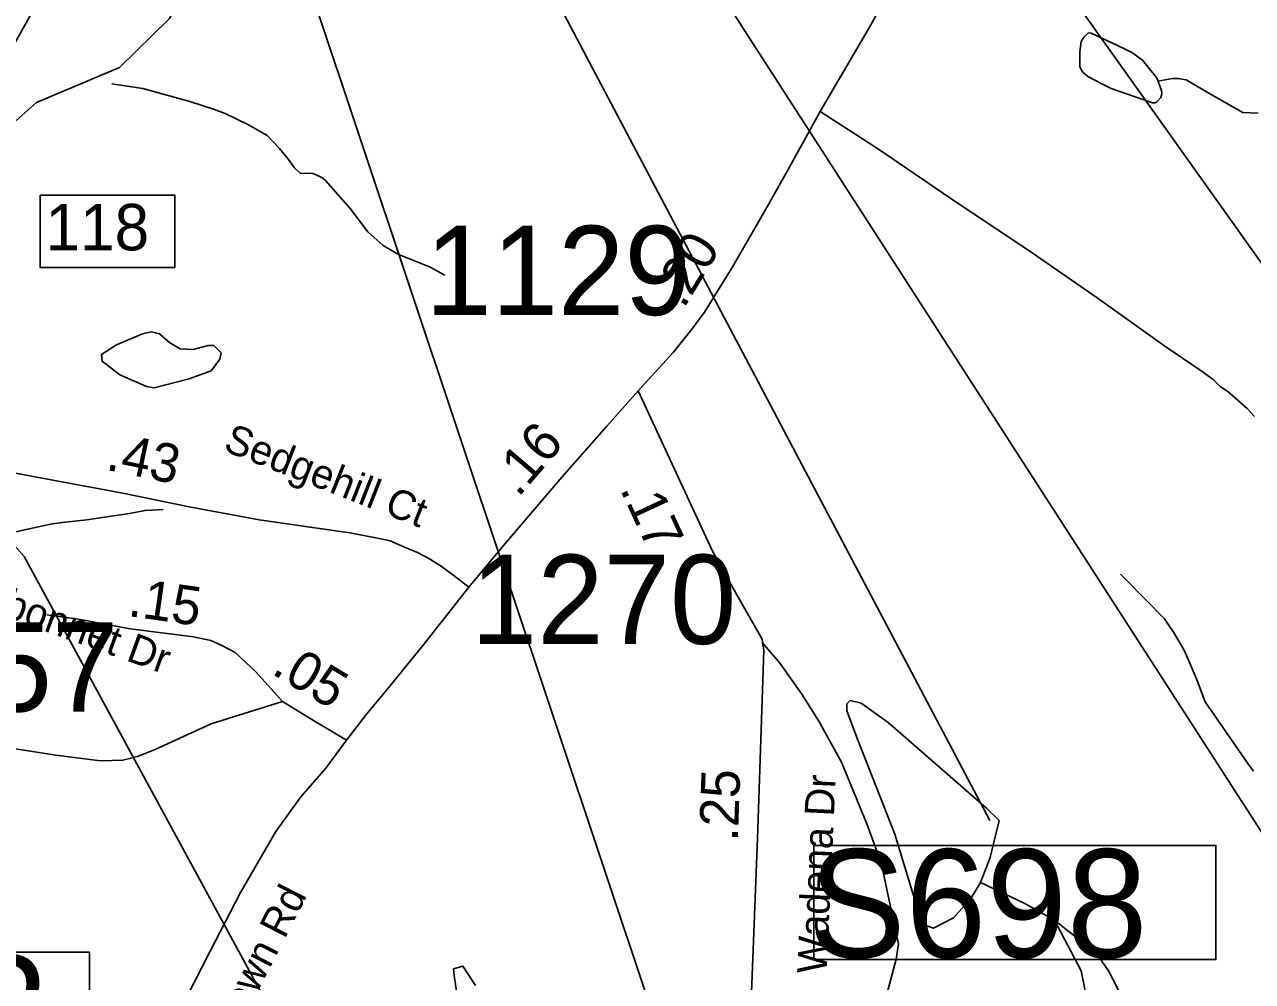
# Model space of a CAD drawing. Extents: x 1662474 to 1856135, y 779280 to 917889.
# Drawn here: x 1740276 to 1744239, y 812561 to 815651 of the extents above; entities that cross this region are included whole.
import ezdxf

# ---------------------------------------------------------------- set-up
doc = ezdxf.new("R2010")
doc.units = 0
for name, color, linetype in [('Cogo Default Point CELL', 7, 'Continuous'), ('Exist Hydrographic Misc Water Feature', 7, 'Continuous'), ('Exist Hydrographic Pond Under 1500 Sq Ft', 7, 'Continuous'), ('Exist Road Non-System Type 51', 7, 'Continuous'), ('Exist Road Non-System Type 51 Label', 7, 'Continuous'), ('Exist Road Primary Interstate Divided Center Attributed', 7, 'Continuous'), ('Exist Road Primary Interstate Interchange CELL', 7, 'Continuous'), ('Exist Road Primary Interstate Structure Ovrhead Sign CELL', 7, 'Continuous'), ('Exist Road Primary Interstate Structure Standard Bridge Number Label', 7, 'Continuous'), ('Exist Road Primary NC Structure Ovrhead Sign Number Label', 7, 'Continuous'), ('Exist Road Secondary Mileage Tenths English Label', 7, 'Continuous'), ('Exist Road Secondary Type 51 Attributed', 7, 'Continuous'), ('Exist Road Secondary Type 51 Label', 7, 'Continuous'), ('Prop DGN Element Guardrail', 7, 'Continuous')]:
    doc.layers.add(name, color=color, linetype=linetype)

msp = doc.modelspace()

# ---------------------------------------------------------------- linework, layer by layer
at = {"layer": 'Exist Hydrographic Misc Water Feature'}
for points in [[(1740172.7, 815274.5), (1740314.8, 815399.7), (1740582.8, 815512.3), (1740742.7, 815669.9), (1741115.7, 816299.1), (1741216.8, 816408.7)], [(1743933.9, 815468.2), (1743980.5, 815477.2), (1743998.7, 815477.1), (1744024.6, 815472.8), (1744048.3, 815458.6), (1744118.3, 815418.1), (1744207.9, 815367.3), (1744257.7, 815364.8)], [(1740558.2, 815459.4), (1740658, 815444.5), (1740809.8, 815403.1), (1740885.6, 815378.4), (1740923.6, 815364), (1740999, 815327.3), (1741058.7, 815292.7), (1741098.5, 815250.8), (1741127.8, 815215.6), (1741147.7, 815188.5), (1741165.3, 815171), (1741207.4, 815169.9)], [(1741632.8, 814842.2), (1741583, 814868.7), (1741481.3, 814909.6), (1741433.5, 814937.9), (1741383.9, 814982.4), (1741326.5, 815056.9), (1741247.1, 815147.5), (1741235.2, 815157.6), (1741207.4, 815169.9)], [(1739004.7, 814073.8), (1739074.6, 814065.1), (1739156.6, 814064.4), (1739292.4, 814049.1), (1739348.4, 814028.5), (1739426.1, 814001.8), (1739474, 813985.3), (1739521.8, 813974.9), (1739595.8, 813970.2), (1739661.9, 813969.5), (1739849.9, 813967.7), (1740011.9, 813968.2), (1740090, 813977.5), (1740142.3, 813989), (1740212.4, 814004.4), (1740266.6, 814017.9), (1740364.8, 814038.9), (1740406.8, 814044.5), (1740477, 814051.8), (1740615.2, 814072.6), (1740665.2, 814082), (1740723.2, 814085.5)], [(1744242.3, 813240.4), (1744224.5, 813264.6), (1744086.1, 813463.8), (1744078.3, 813483.8), (1744062.7, 813528), (1744039.1, 813584.1), (1744019.4, 813628.3), (1743984, 813688.7), (1743954.2, 813732.9), (1743829.4, 813860), (1743813.4, 813876.2)], [(1743599.8, 812758.6), (1743501.7, 812814), (1743361.4, 812880.7)]]:
    msp.add_lwpolyline(points, dxfattribs=at)
at = {"layer": 'Exist Hydrographic Pond Under 1500 Sq Ft'}
for points in [[(1743933.2, 815470.1), (1743945.1, 815438), (1743946.9, 815428), (1743942.8, 815415.9), (1743930.5, 815402.1), (1743924.6, 815398.1), (1743916.6, 815398.2), (1743782.9, 815445.3), (1743757, 815457.5), (1743707.2, 815484), (1743691.4, 815498), (1743687.5, 815504.1), (1743681.4, 815514.2), (1743681.8, 815562.1), (1743686.3, 815596.1), (1743696.3, 815612), (1743704.3, 815620), (1743708.4, 815624), (1743718.3, 815623.9), (1743822, 815575), (1743849.9, 815560.8), (1743883.8, 815536.5), (1743929.3, 815480.1), (1743933.2, 815470.1)], [(1740669.9, 814482.4), (1740583.6, 814519.9), (1740526.1, 814564.2), (1740523.9, 814586.3), (1740572.6, 814617.2), (1740656.6, 814652.6), (1740685.4, 814659.2), (1740711.9, 814652.6), (1740745.1, 814623.9), (1740778.3, 814604), (1740820.3, 814601.8), (1740869, 814615), (1740886.7, 814615), (1740911, 814590.7), (1740906.6, 814570.8), (1740877.9, 814533.2), (1740807.1, 814506.7), (1740727.4, 814486.8), (1740694.3, 814477.9), (1740669.9, 814482.4)], [(1743361.4, 812880.7), (1743330.1, 812828.7), (1743273.9, 812766.2), (1743209.3, 812732.9), (1743163.5, 812749.5), (1743151.9, 812817.7), (1743084.3, 813036.9), (1742963.8, 813343.4), (1742930.2, 813434.6), (1742930.2, 813457.5), (1742940.6, 813467.9), (1742976, 813459.6), (1743063.5, 813397.1), (1743380.1, 813120.2), (1743421.8, 813080.6), (1743392.6, 812961.9), (1743361.4, 812880.7)], [(1743842.7, 811720.6), (1743749.8, 811666.4), (1743618.8, 811862.9), (1743604, 811953.7), (1743612.5, 812019.2), (1743637.8, 812233), (1743697, 812342.8), (1743718.1, 812435.4), (1743686.4, 812595.9), (1743599.8, 812758.6)], [(1743842.7, 811720.6), (1743870.3, 811740.3), (1743959.8, 811800.2), (1743997.1, 811816.4), (1743918.9, 811958.3), (1743878.8, 812103.8), (1743855.8, 812360.3), (1743851.3, 812440), (1743802.7, 812541.4), (1743774.1, 812594.9), (1743736, 812651.9), (1743675.9, 812699.9), (1743637.8, 812729.4), (1743599.8, 812758.6)], [(1741684.5, 812436.3), (1741663, 812580.4), (1741660.9, 812601.9), (1741691, 812610.5), (1741731.9, 812548.1)]]:
    msp.add_lwpolyline(points, dxfattribs=at)
at = {"layer": 'Exist Road Non-System Type 51'}
msp.add_lwpolyline([(1742656.9, 813655.9), (1742714.9, 813587.9), (1742784.8, 813488.9), (1742839, 813401.5), (1742912.8, 813269), (1742994.1, 813070.4), (1743040.9, 812944.1), (1743073.4, 812792.4), (1743096.2, 812682.4), (1743088.9, 812632.8), (1743057.6, 812516), (1743057.6, 812448.2)], dxfattribs=at)
at = {"layer": 'Exist Road Primary Interstate Divided Center Attributed'}
msp.add_lwpolyline([(1739834.8, 815032.6), (1740025.1, 815228), (1740126, 815381.7), (1740353.5, 815786.7), (1740438.3, 815931.4), (1740508.2, 816031.1), (1740603, 816145.9), (1740682.8, 816225.7), (1740794.4, 816321.6), (1740890.6, 816398.1), (1740962.2, 816452.5), (1741068.2, 816553.6)], dxfattribs=at)
at = {"layer": 'Exist Road Primary Interstate Interchange CELL'}
msp.add_lwpolyline([(1740326, 815100.4), (1740760.9, 815100.4), (1740760.9, 814867.2), (1740326, 814867.2)], close=True, dxfattribs=at)
at = {"layer": 'Exist Road Primary Interstate Structure Ovrhead Sign CELL'}
msp.add_line((1740991.4, 816384.2), (1742615.7, 811520.5), dxfattribs=at)
msp.add_lwpolyline([(1739232.6, 815113.3), (1740274.9, 813933.9), (1741378.5, 811901.2)], dxfattribs=at)
msp.add_lwpolyline([(1742823.4, 813000.7), (1744121.2, 813000.7), (1744121.2, 812632), (1742823.4, 812632)], close=True, dxfattribs=at)
at = {"layer": 'Exist Road Primary Interstate Structure Standard Bridge Number Label'}
msp.add_lwpolyline([(1740485.6, 812655.7), (1739619.1, 812655.7), (1739619.1, 812280), (1740485.6, 812280)], close=True, dxfattribs=at)
at = {"layer": 'Exist Road Primary NC Structure Ovrhead Sign Number Label'}
for p, q in [((1742459.1, 817425.9), (1746274.4, 812057.5)), ((1741706.1, 817019.9), (1744613.1, 812506.9)), ((1741456.2, 816749.5), (1743391.3, 813081))]:
    msp.add_line(p, q, dxfattribs=at)
at = {"layer": 'Exist Road Secondary Type 51 Attributed'}
for points in [[(1742843.5, 815370.4), (1743006.3, 815648.7), (1743077.9, 815780.9), (1743179.1, 815968.6), (1743216.3, 816053.4), (1743258, 816190), (1743317.5, 816411.3), (1743367.2, 816607), (1743411.7, 816756)], [(1742256.2, 814468.3), (1742369.4, 814592.5), (1742430.8, 814668.5), (1742470.9, 814722.5), (1742559.3, 814867.1), (1742672.9, 815062.9), (1742735, 815173.2), (1742843.5, 815370.4)], [(1742843.5, 815370.4), (1743032.4, 815248.7), (1743262.6, 815091.6), (1743405.8, 814996.2), (1743514.1, 814924), (1743737.7, 814768.6), (1743873.2, 814672.1), (1743956.7, 814612.8), (1744073.6, 814533), (1744112, 814505.3), (1744134.9, 814482.9), (1744160, 814466.8), (1744222.3, 814411.5), (1744245.4, 814385.6)], [(1741709.8, 813834.3), (1741821.9, 813969.4), (1742010.8, 814190.7), (1742155.4, 814354.4), (1742256.2, 814468.3)], [(1742256.2, 814468.3), (1742495.8, 813951.2), (1742566.6, 813824.8), (1742656.5, 813667), (1742657.6, 813659)], [(1741709.8, 813834.3), (1741663.1, 813870.8), (1741625.1, 813898.6), (1741582.7, 813926.3), (1741544, 813946.8), (1741500.2, 813965), (1741456.2, 813983.7), (1741409.5, 813993.9), (1741325.4, 814009.9), (1741033.4, 814051.9), (1740807.1, 814093.5), (1740593.1, 814138.1), (1740303.6, 814192), (1740046.1, 814239.9), (1739812.4, 814278.2), (1739521.4, 814329.1)], [(1741314.7, 813339.8), (1741379.7, 813423.8), (1741445.8, 813503.4), (1741558.3, 813642.2), (1741709.8, 813834.3)], [(1741109, 813465.7), (1741023.2, 813560.4), (1740955.3, 813623.2), (1740915.1, 813645.1), (1740877.1, 813661.9), (1740821.6, 813673.6), (1740617.1, 813699.9), (1740450.5, 813730.6), (1740347.9, 813745.2)], [(1742657.6, 813659), (1742661.6, 813629.8), (1742641.1, 813022.8), (1742614.5, 812332.5)], [(1741109, 813465.7), (1740878.8, 813392.9), (1740699.6, 813311.3), (1740644.1, 813288.7), (1740593, 813276.2), (1740520.7, 813273.3), (1740377.1, 813291.6), (1740247.1, 813312)], [(1741314.7, 813339.8), (1741192.2, 813413.4), (1741109, 813465.7)], [(1740074.2, 810325.9), (1740097.3, 810633.8), (1740112.7, 810832.4), (1740126.5, 810977.1), (1740146.5, 811094.2), (1740160.4, 811174.2), (1740188.1, 811265.1), (1740214.3, 811352.8), (1740248.2, 811439), (1740289.7, 811519.1), (1740352.9, 811640.7), (1740543.7, 812007.3), (1740747.6, 812408.1), (1740874, 812657.2), (1740973.4, 812848.9), (1741087.2, 813045.3), (1741167.9, 813157), (1741248.6, 813250.1), (1741314.7, 813339.8)]]:
    msp.add_lwpolyline(points, dxfattribs=at)

# ---------------------------------------------------------------- texts
at = {"layer": 'Cogo Default Point CELL'}
for s, p in [('1129', (1741569.6, 814713.4)), ('1270', (1741716.6, 813651.1)), ('1257', (1739722, 813432.9))]:
    msp.add_text(s, height=288, dxfattribs=at).set_placement(p)
at = {"layer": 'Exist Road Non-System Type 51 Label'}
msp.add_text('Sedgehill Ct', height=95, rotation=338.5534, dxfattribs=at).set_placement((1740913.9, 814276.7))
at = {"layer": 'Exist Road Primary Interstate Interchange CELL'}
msp.add_text('118', height=150, dxfattribs=at).set_placement((1740343.6, 814922.1))
at = {"layer": 'Exist Road Primary Interstate Structure Ovrhead Sign CELL'}
msp.add_text('S698', height=350, dxfattribs=at).set_placement((1742807.3, 812638.1))
at = {"layer": 'Exist Road Primary Interstate Structure Standard Bridge Number Label'}
msp.add_text('142', height=350, dxfattribs=at).set_placement((1739571.7, 812295.6))
at = {"layer": 'Exist Road Secondary Mileage Tenths English Label'}
msp.add_text('.15', height=125, rotation=351.8739, dxfattribs=at).set_placement((1740606.7, 813741.6))
at = {"layer": 'Exist Road Secondary Type 51 Label'}
for s, rotation, p in [('Bluebonnet Dr', 340.1457, (1739962.4, 813829)), ('Wadena Dr', 87.2965, (1742864.2, 812584.8)), ('Groometown Rd', 62.827, (1740766.9, 812017.2))]:
    msp.add_text(s, height=95, rotation=rotation, dxfattribs=at).set_placement(p)
at = {"layer": 'Prop DGN Element Guardrail'}
for s, rotation, p in [('.20', 58.5704, (1742403, 814731.2)), ('.16', 49.5313, (1741869.5, 814121.5)), ('.43', 348.2153, (1740535.5, 814214)), ('.17', 294.8572, (1742196.4, 814151.4)), ('.05', 328.9952, (1741069.4, 813557)), ('.25', 88.0702, (1742578.2, 813012.3))]:
    msp.add_text(s, height=125, rotation=rotation, dxfattribs=at).set_placement(p)

doc.saveas('drawing.dxf')
